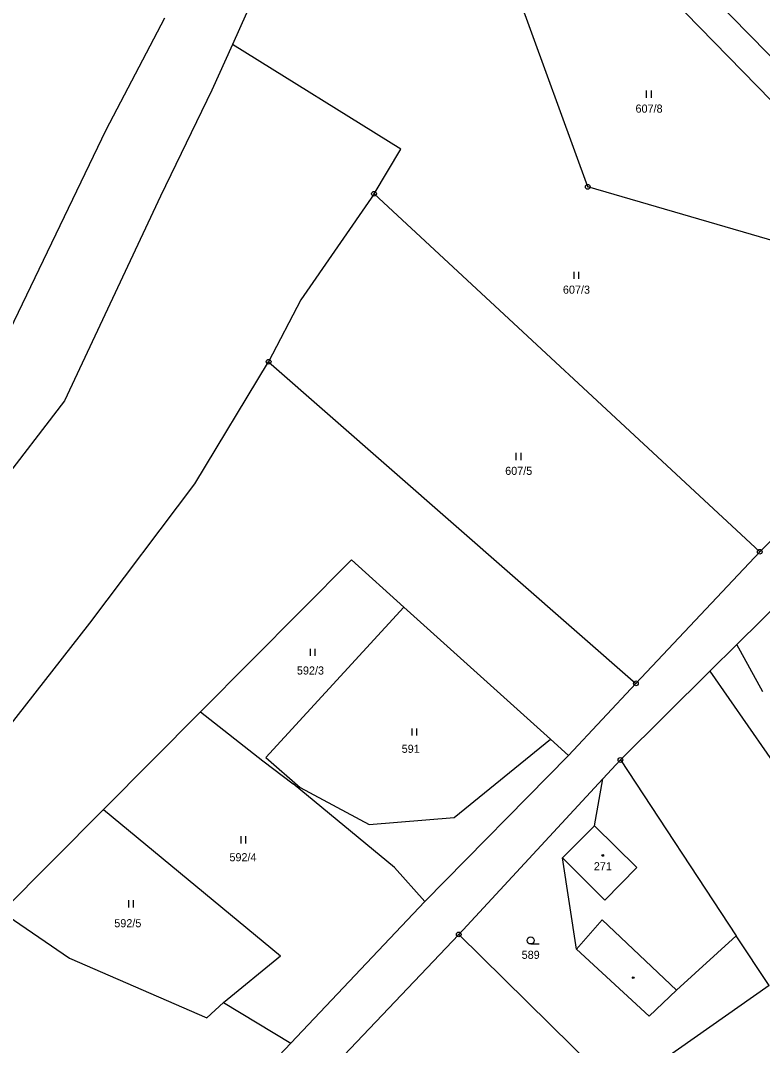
# Model space of a CAD drawing. Extents: x -739410 to -735662, y -942282 to -940043.
# Drawn here: x -737598.7 to -737442.7, y -941983.9 to -941768.5 of the extents above; entities that cross this region are included whole.
import ezdxf
from ezdxf.enums import TextEntityAlignment as Align

# ---------------------------------------------------------------- set-up
doc = ezdxf.new("R2010")
doc.units = 0
doc.header["$LTSCALE"] = 0.68
for name, color, linetype, lineweight in [('1', 7, 'Continuous', 25), ('3', 7, 'Continuous', 25), ('4', 7, 'Continuous', 13), ('5', 7, 'Continuous', 25), ('8', 7, 'Continuous', 25)]:
    doc.layers.add(name, color=color, linetype=linetype, lineweight=lineweight)
doc.layers.add('2', color=7, linetype='Continuous')

msp = doc.modelspace()

# ---------------------------------------------------------------- linework, layer by layer
at = {"layer": '1'}
for p, q in [((-737479.46, -941803.47), (-737511.46, -941715.45)), ((-737495.33, -941729.23), (-737434.6, -941791.87)), ((-737424.35, -941793.26), (-737479, -941736.89)), ((-737548.69, -941761.46), (-737554.12, -941773.52)), ((-737580.66, -941791.49), (-737568.36, -941767.95)), ((-737554.12, -941773.52), (-737558.46, -941783.16)), ((-737518.71, -941795.56), (-737554.12, -941773.52)), ((-737558.46, -941783.16), (-737569.27, -941805.46)), ((-737608.2, -941848.69), (-737580.66, -941791.49)), ((-737524.37, -941804.92), (-737518.71, -941795.56)), ((-737524.37, -941804.92), (-737539.75, -941827.24)), ((-737443.31, -941880.17), (-737524.37, -941804.92)), ((-737404.65, -941825.3), (-737479.46, -941803.47)), ((-737569.27, -941805.46), (-737589.39, -941848.43)), ((-737539.75, -941827.24), (-737546.52, -941840.22)), ((-737443.31, -941880.17), (-737396.85, -941834.2)), ((-737562.04, -941865.86), (-737546.52, -941840.22)), ((-737546.52, -941840.22), (-737469.33, -941907.82)), ((-737589.39, -941848.43), (-737613.77, -941880.11)), ((-737584.09, -941895.16), (-737562.04, -941865.86)), ((-737469.33, -941907.82), (-737443.31, -941880.17)), ((-737560.81, -941913.78), (-737529.12, -941881.87)), ((-737529.12, -941881.87), (-737518.1, -941891.8)), ((-737430.33, -941882), (-737448.15, -941899.68)), ((-737547.1, -941923.42), (-737518.1, -941891.8)), ((-737518.1, -941891.8), (-737487.31, -941919.54)), ((-737601.31, -941917.22), (-737584.09, -941895.16)), ((-737448.15, -941899.68), (-737453.79, -941905.27)), ((-737442.65, -941909.6), (-737448.15, -941899.68)), ((-737453.79, -941905.27), (-737472.58, -941923.92)), ((-737453.79, -941905.27), (-737434.79, -941932.62)), ((-737483.52, -941922.96), (-737469.33, -941907.82)), ((-737581.23, -941934.34), (-737560.81, -941913.78)), ((-737560.81, -941913.78), (-737547.72, -941924.09)), ((-737507.56, -941936.03), (-737487.31, -941919.54)), ((-737487.31, -941919.54), (-737483.52, -941922.96)), ((-737547.1, -941923.42), (-737539.9, -941929.71)), ((-737513.7, -941953.66), (-737483.52, -941922.96)), ((-737547.72, -941924.09), (-737541.36, -941928.93)), ((-737472.58, -941923.92), (-737476.26, -941927.89)), ((-737472.58, -941923.92), (-737448.27, -941960.89)), ((-737476.26, -941927.89), (-737506.57, -941960.58)), ((-737478.01, -941937.73), (-737476.26, -941927.89)), ((-737520.04, -941946.52), (-737541.36, -941928.93)), ((-737539.9, -941929.71), (-737525.37, -941937.48)), ((-737602.58, -941955.83), (-737581.23, -941934.34)), ((-737581.23, -941934.34), (-737544, -941965.09)), ((-737525.37, -941937.48), (-737507.56, -941936.03)), ((-737484.73, -941944.51), (-737478.01, -941937.73)), ((-737481.81, -941963.69), (-737484.73, -941944.51)), ((-737520.04, -941946.52), (-737513.7, -941953.66)), ((-737513.7, -941953.66), (-737541.87, -941983.4)), ((-737602.58, -941955.83), (-737588.4, -941965.55)), ((-737506.57, -941960.58), (-737535.06, -941990.56)), ((-737506.57, -941960.58), (-737474.73, -941991.88)), ((-737448.27, -941960.89), (-737460.78, -941972.31)), ((-737441.36, -941971.32), (-737448.27, -941960.89)), ((-737481.81, -941963.69), (-737466.57, -941977.74)), ((-737588.4, -941965.55), (-737559.5, -941978.08)), ((-737555.97, -941974.91), (-737544, -941965.09)), ((-737441.36, -941971.32), (-737473.24, -941993.67)), ((-737460.78, -941972.31), (-737466.57, -941977.74)), ((-737559.5, -941978.08), (-737555.97, -941974.91)), ((-737555.97, -941974.91), (-737541.87, -941983.4)), ((-737554.12, -941996.33), (-737541.87, -941983.4))]:
    msp.add_line(p, q, dxfattribs=at)
at = {"layer": '3'}
for p, q in [((-737467.081, -941784.75), (-737467.081, -941783.25)), ((-737466.08, -941784.75), (-737466.08, -941783.25)), ((-737482.341, -941822.8), (-737482.341, -941821.3)), ((-737481.34, -941822.8), (-737481.34, -941821.3)), ((-737494.471, -941860.88), (-737494.471, -941859.38)), ((-737493.47, -941860.88), (-737493.47, -941859.38)), ((-737537.751, -941902.05), (-737537.751, -941900.55)), ((-737536.75, -941902.05), (-737536.75, -941900.55)), ((-737516.351, -941918.81), (-737516.351, -941917.31)), ((-737515.35, -941918.81), (-737515.35, -941917.31)), ((-737552.311, -941941.45), (-737552.311, -941939.95)), ((-737551.31, -941941.45), (-737551.31, -941939.95)), ((-737575.921, -941954.91), (-737575.921, -941953.41)), ((-737574.92, -941954.91), (-737574.92, -941953.41)), ((-737491.443, -941962.59), (-737489.693, -941962.59))]:
    msp.add_line(p, q, dxfattribs=at)
msp.add_circle((-737491.4429, -941961.8398), 0.75, dxfattribs=at)
at = {"layer": '4'}
for p, q in [((-737478.01, -941937.73), (-737469.13, -941946.53)), ((-737475.89, -941953.35), (-737484.73, -941944.51)), ((-737469.13, -941946.53), (-737475.89, -941953.35))]:
    msp.add_line(p, q, dxfattribs=at)
msp.add_lwpolyline([(-737460.78, -941972.31), (-737476.41, -941957.53), (-737481.81, -941963.69)], dxfattribs=at)
at = {"layer": '5'}
for centre in [(-737476.2868, -941943.9792), (-737469.8968, -941969.6692)]:
    msp.add_circle(centre, 0.175, dxfattribs=at)
at = {"layer": '8'}
for centre, radius in [((-737479.46, -941803.4699), 0.5), ((-737524.37, -941804.9199), 0.5), ((-737524.37, -941804.9199), 0.0303), ((-737479.46, -941803.4699), 0.0303), ((-737546.52, -941840.2199), 0.5), ((-737546.52, -941840.2199), 0.0303), ((-737443.31, -941880.1699), 0.5), ((-737443.31, -941880.1699), 0.0303), ((-737469.33, -941907.8199), 0.5), ((-737469.33, -941907.8199), 0.0303), ((-737472.58, -941923.9199), 0.5), ((-737472.58, -941923.9199), 0.0303), ((-737506.57, -941960.5799), 0.5), ((-737506.57, -941960.5799), 0.0303)]:
    msp.add_circle(centre, radius, dxfattribs=at)

# ---------------------------------------------------------------- texts
at = {"layer": '2'}
for s, p in [('607/8', (-737466.57, -941787.875)), ('607/3', (-737481.83, -941825.925)), ('607/5', (-737493.96, -941864.005)), ('592/3', (-737537.73, -941905.965)), ('591', (-737516.659, -941922.415)), ('592/4', (-737551.91, -941945.205)), ('271', (-737476.279, -941947.105)), ('592/5', (-737576.11, -941959.075)), ('589', (-737491.449, -941965.715))]:
    msp.add_text(s, height=1.7, dxfattribs=at).set_placement(p, align=Align.CENTER)

doc.saveas('drawing.dxf')
